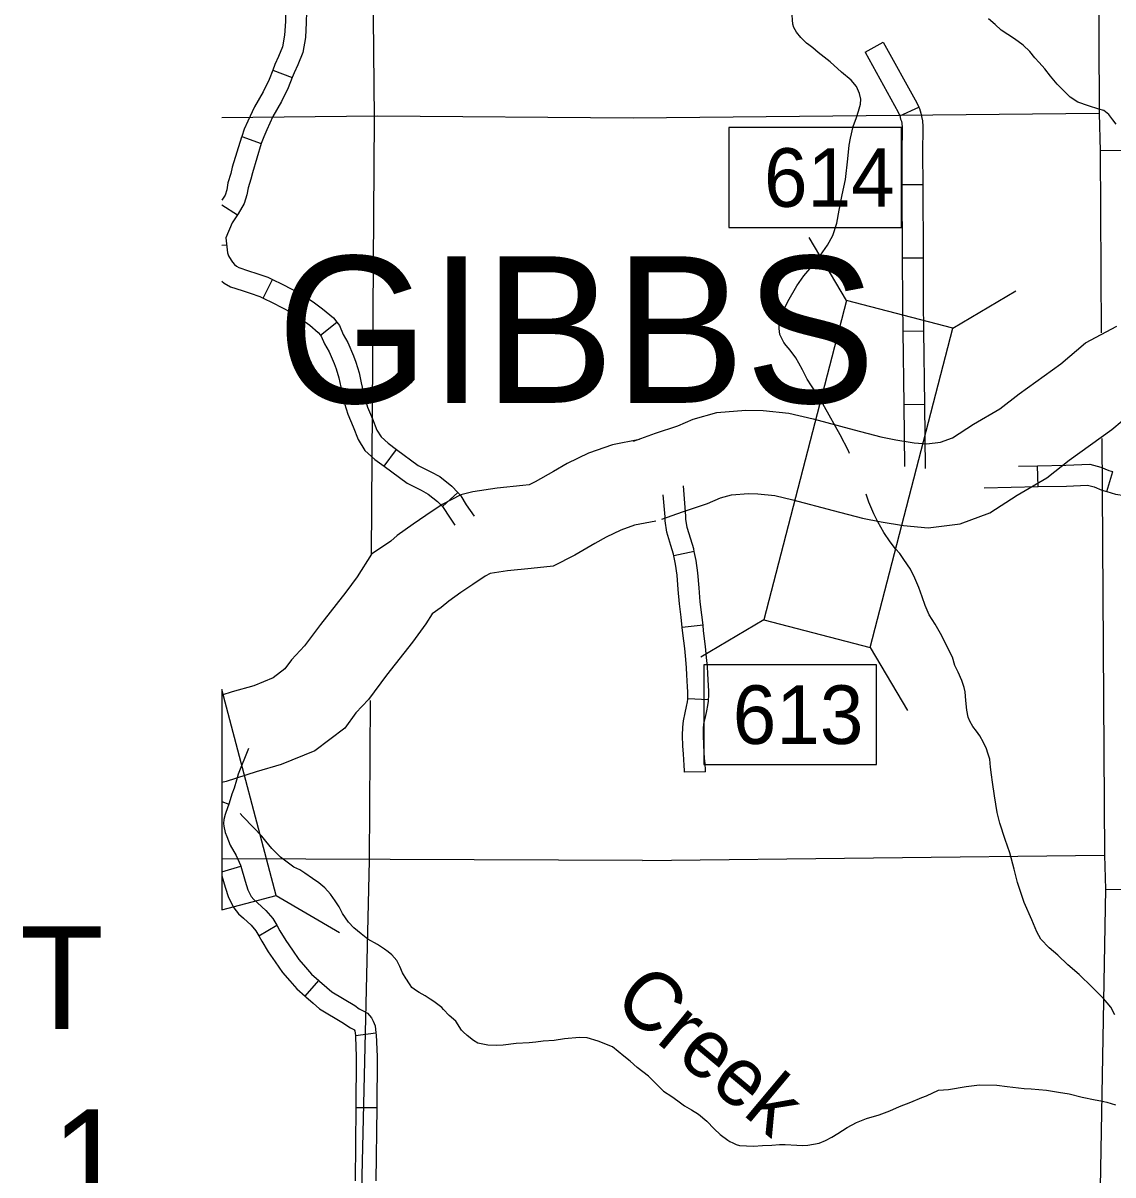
# Model space of a CAD drawing. Extents: x -492261 to -432772, y 1441225 to 1452922.
# Drawn here: x -464467.9 to -464243.6, y 1451313.1 to 1451550.2 of the extents above; entities that cross this region are included whole.
import ezdxf

# ---------------------------------------------------------------- set-up
doc = ezdxf.new("R2010")
doc.units = 0
doc.layers.add('Default', color=7, linetype='Continuous')

msp = doc.modelspace()

# ---------------------------------------------------------------- linework, layer by layer
at = {"layer": 'Default'}
for p, q in [((-464294.59, 1451544.19), (-464290.84, 1451546.26)), ((-464416.54, 1451540.52), (-464412.52, 1451539.03)), ((-464287.43, 1451531.11), (-464283.52, 1451532.87)), ((-464422.93, 1451526.88), (-464418.91, 1451525.4)), ((-464287.01, 1451516.98), (-464282.73, 1451517)), ((-464426.99, 1451512.79), (-464423.82, 1451510.72)), ((-464298.45, 1451493.09), (-464306.11, 1451506.08)), ((-464426.99, 1451504.47), (-464426.03, 1451504.57)), ((-464286.94, 1451501.89), (-464282.65, 1451501.91)), ((-464418.52, 1451493.61), (-464416.62, 1451497.46)), ((-464276.54, 1451487.43), (-464263.55, 1451495.09)), ((-464406.73, 1451486), (-464403.35, 1451488.65)), ((-464286.82, 1451486.79), (-464282.54, 1451486.84)), ((-464401.95, 1451472.81), (-464397.77, 1451473.75)), ((-464286.64, 1451471.71), (-464282.36, 1451471.76)), ((-464393.6, 1451458.99), (-464391.06, 1451462.44)), ((-464258.99, 1451454.8), (-464259.07, 1451459.08)), ((-464244.82, 1451453.78), (-464243.56, 1451457.88)), ((-464381.61, 1451450.68), (-464378.46, 1451453.58)), ((-464329.77, 1451441.48), (-464333.96, 1451440.58)), ((-464327.96, 1451426.31), (-464332.22, 1451425.81)), ((-464315.43, 1451427.36), (-464328.43, 1451419.7)), ((-464293.52, 1451421.7), (-464285.86, 1451408.7)), ((-464426.99, 1451413.05), (-464426.99, 1451367.68)), ((-464415.8, 1451370.63), (-464426.99, 1451413.05)), ((-464326.81, 1451410.93), (-464331.09, 1451411.13)), ((-464327.46, 1451396.08), (-464331.74, 1451396.04)), ((-464426.99, 1451389.96), (-464425.57, 1451389.42)), ((-464426.99, 1451375.51), (-464423.12, 1451376.67)), ((-464426.99, 1451367.68), (-464415.8, 1451370.63)), ((-464415.8, 1451370.63), (-464402.76, 1451363.04)), ((-464419.41, 1451362.37), (-464415.7, 1451364.51)), ((-464409.86, 1451349.91), (-464407.03, 1451353.13)), ((-464399.53, 1451341.8), (-464395.28, 1451342.36)), ((-464399.43, 1451327.02), (-464395.14, 1451326.98))]:
    msp.add_line(p, q, dxfattribs=at)
for points in [[(-464245.72, 1451743.53), (-464246.79, 1451684.39), (-464247.02, 1451675.18), (-464246.38, 1451531.6), (-464246.22, 1451523.94), (-464245.98, 1451486.45)], [(-464398.16, 1451742.66), (-464397.15, 1451682.29), (-464395.68, 1451530.62), (-464396.28, 1451440.83)], [(-464414, 1451554.17), (-464413.96, 1451553.74), (-464413.89, 1451552.43), (-464413.91, 1451550.5), (-464414.09, 1451547.74), (-464414.5, 1451545.34), (-464415.33, 1451543.36), (-464416.12, 1451541.65), (-464416.54, 1451540.52)], [(-464409.74, 1451554.59), (-464409.68, 1451554.07), (-464409.6, 1451552.52), (-464409.63, 1451550.33), (-464409.82, 1451547.24), (-464410.36, 1451544.14), (-464411.4, 1451541.63), (-464412.16, 1451540), (-464412.52, 1451539.03)], [(-464296.38, 1451530.77), (-464295.94, 1451532.09), (-464295.56, 1451533.52), (-464295.45, 1451534.55), (-464295.75, 1451535.69), (-464296.39, 1451537.12), (-464297.49, 1451538.48), (-464299.45, 1451540.12), (-464301.81, 1451542.21), (-464303.02, 1451543.22), (-464304.22, 1451544.18), (-464305.37, 1451545.14), (-464306.18, 1451545.76), (-464306.64, 1451546.1), (-464307.85, 1451547.23), (-464308.72, 1451548.31), (-464309.24, 1451549.27), (-464309.47, 1451550.01), (-464309.67, 1451552.7)], [(-464242.93, 1451529.43), (-464243.62, 1451530.28), (-464244.43, 1451531.36), (-464245.47, 1451532.2), (-464246.5, 1451532.48), (-464248.62, 1451533.14), (-464250.79, 1451533.92), (-464252.34, 1451534.99), (-464255.05, 1451537.64), (-464256.44, 1451539.29), (-464257.59, 1451540.76), (-464258.75, 1451542.12), (-464259.67, 1451543.08), (-464260.71, 1451544.39), (-464262.03, 1451545.63), (-464263.82, 1451546.98), (-464266.57, 1451548.78), (-464267.84, 1451549.91), (-464269.22, 1451551.1)], [(-464294.59, 1451544.19), (-464287.77, 1451531.87), (-464287.43, 1451531.11)], [(-464290.84, 1451546.26), (-464283.94, 1451533.79), (-464283.52, 1451532.87)], [(-464416.54, 1451540.52), (-464417.26, 1451538.57), (-464418.51, 1451536.08), (-464420.31, 1451532.99), (-464421.69, 1451529.99), (-464422.39, 1451528.36), (-464422.93, 1451526.88)], [(-464412.52, 1451539.03), (-464413.33, 1451536.86), (-464414.74, 1451534.04), (-464416.5, 1451531.01), (-464417.77, 1451528.26), (-464418.4, 1451526.78), (-464418.91, 1451525.4)], [(-464283.52, 1451532.87), (-464283.42, 1451532.65), (-464283.15, 1451531.67), (-464282.95, 1451531), (-464282.78, 1451530.07), (-464282.7, 1451528.9), (-464282.76, 1451523.28), (-464282.73, 1451517)], [(-464342.32, 1451530.66), (-464394.99, 1451531.06), (-464426.99, 1451530.68)], [(-464246.38, 1451531.6), (-464342.32, 1451530.66)], [(-464297.81, 1451461.62), (-464298.01, 1451462.15), (-464299.7, 1451465.45), (-464302.95, 1451471.19), (-464304.29, 1451473.64), (-464305.62, 1451475.57), (-464306.49, 1451476.93), (-464307.48, 1451478.81), (-464308.23, 1451480.23), (-464308.87, 1451481.31), (-464310.03, 1451482.9), (-464310.84, 1451483.86), (-464311.3, 1451484.49), (-464312.17, 1451486.14), (-464312.3, 1451487.34), (-464312.21, 1451489.4), (-464310.53, 1451492.9), (-464308.63, 1451496.13), (-464307.17, 1451498.21), (-464304.74, 1451501.04), (-464302.33, 1451504.5), (-464301.21, 1451506.51), (-464300.44, 1451509.04), (-464299.95, 1451511.68), (-464299.3, 1451514.89), (-464298.65, 1451517.98), (-464298.12, 1451522.28), (-464297.87, 1451525.09), (-464297.6, 1451526.52), (-464297.05, 1451528.93), (-464296.38, 1451530.77)], [(-464287.47, 1451531.19), (-464287.27, 1451530.46), (-464287.12, 1451529.99), (-464287.04, 1451529.55), (-464286.99, 1451528.78), (-464287.04, 1451523.29), (-464287.01, 1451516.98)], [(-464322.67, 1451508.15), (-464287.1, 1451508.15), (-464287.1, 1451528.7), (-464322.67, 1451528.7), (-464322.67, 1451508.15)], [(-464422.93, 1451526.88), (-464422.98, 1451526.75), (-464424.86, 1451520.54), (-464425.19, 1451519.22), (-464425.75, 1451517.32), (-464426.01, 1451515.89), (-464426.34, 1451514.82), (-464426.99, 1451513.74)], [(-464418.91, 1451525.4), (-464418.91, 1451525.39), (-464420.73, 1451519.41), (-464421.05, 1451518.1), (-464421.58, 1451516.32), (-464421.84, 1451514.88), (-464422.39, 1451513.07), (-464423.66, 1451510.96), (-464423.82, 1451510.72)], [(-464080.57, 1451523.3), (-464093.83, 1451524.01), (-464246.22, 1451523.94)], [(-464287.01, 1451516.98), (-464286.94, 1451501.89)], [(-464282.73, 1451517), (-464282.65, 1451501.91)], [(-464423.82, 1451510.72), (-464424.86, 1451509.12), (-464426.17, 1451506.01)], [(-464426.17, 1451506.01), (-464425.86, 1451502.89), (-464425.62, 1451502.27), (-464425.07, 1451501.39), (-464424.85, 1451501.02), (-464424.44, 1451500.55), (-464424.03, 1451500.18), (-464423.5, 1451499.89), (-464421.51, 1451499.24), (-464419.84, 1451498.69), (-464417.57, 1451497.93), (-464416.62, 1451497.46)], [(-464286.94, 1451501.89), (-464286.9, 1451492.72), (-464286.82, 1451486.79)], [(-464282.65, 1451501.91), (-464282.61, 1451492.76), (-464282.54, 1451486.84)], [(-464426.99, 1451497.08), (-464426.52, 1451496.66), (-464425.21, 1451495.94), (-464422.85, 1451495.17), (-464421.19, 1451494.62), (-464419.21, 1451493.96), (-464418.52, 1451493.61)], [(-464416.62, 1451497.46), (-464414.61, 1451496.46), (-464410.64, 1451494.4), (-464408.2, 1451492.8), (-464406.26, 1451491.38), (-464404.06, 1451489.56), (-464403.35, 1451488.65)], [(-464418.52, 1451493.61), (-464416.55, 1451492.64), (-464412.81, 1451490.7), (-464410.64, 1451489.27), (-464408.89, 1451488), (-464407.16, 1451486.55), (-464406.73, 1451486)], [(-464403.35, 1451488.65), (-464402.81, 1451487.96), (-464402.05, 1451486.13), (-464401.06, 1451484.49), (-464399.92, 1451481.75), (-464399.41, 1451480.39), (-464398.76, 1451478.24), (-464398.31, 1451476.17), (-464397.77, 1451473.75)], [(-464342.28, 1451464.18), (-464337.77, 1451465.82), (-464333.15, 1451467.34), (-464330.02, 1451468.69), (-464325.09, 1451470.03), (-464319.13, 1451470.53), (-464315.58, 1451470.46), (-464310.28, 1451469.9), (-464305.29, 1451468.72), (-464296.82, 1451466.46), (-464291.33, 1451465.04), (-464288.23, 1451464.43), (-464284.5, 1451463.82), (-464281.89, 1451463.58), (-464279.07, 1451463.92), (-464276.61, 1451464.84), (-464272.27, 1451467.64), (-464266.85, 1451470.81), (-464262.88, 1451473.93), (-464254.32, 1451480.08), (-464249.21, 1451484.39), (-464242.77, 1451487.85)], [(-464406.73, 1451486), (-464406.55, 1451485.78), (-464405.89, 1451484.19), (-464404.89, 1451482.54), (-464403.9, 1451480.16), (-464403.47, 1451479.01), (-464402.91, 1451477.17), (-464402.5, 1451475.25), (-464401.95, 1451472.81)], [(-464286.82, 1451486.79), (-464286.64, 1451471.71)], [(-464282.54, 1451486.84), (-464282.36, 1451471.76)], [(-464401.95, 1451472.81), (-464401.75, 1451471.92), (-464401.1, 1451469.68), (-464399.99, 1451467.08), (-464398.92, 1451464.48), (-464397.56, 1451462.26), (-464395.52, 1451460.4), (-464393.6, 1451458.99)], [(-464397.77, 1451473.75), (-464397.6, 1451472.99), (-464397.05, 1451471.13), (-464396.03, 1451468.73), (-464395.09, 1451466.43), (-464394.23, 1451465.02), (-464392.8, 1451463.72), (-464391.06, 1451462.44)], [(-464286.64, 1451471.71), (-464286.49, 1451458.97)], [(-464282.36, 1451471.76), (-464282.2, 1451458.51)], [(-464336.42, 1451448.07), (-464332.15, 1451449.62), (-464327.06, 1451451.3), (-464324.36, 1451452.47), (-464322.11, 1451453.08), (-464318.59, 1451453.37), (-464316.66, 1451453.33), (-464313.17, 1451452.97), (-464309.48, 1451452.09), (-464301.17, 1451449.88), (-464295.14, 1451448.32), (-464291.28, 1451447.56), (-464286.67, 1451446.8), (-464281.64, 1451446.35), (-464274.99, 1451447.15), (-464268.88, 1451449.43), (-464263.29, 1451453.03), (-464257.17, 1451456.61), (-464252.57, 1451460.23), (-464243.78, 1451466.55), (-464239.52, 1451470.13)], [(-464341, 1451464.53), (-464346.61, 1451463.43), (-464351.51, 1451461.69), (-464355.94, 1451459.53), (-464358.72, 1451457.94), (-464362.52, 1451455.76), (-464363.73, 1451455.14), (-464365.02, 1451455.01), (-464370.32, 1451454.5), (-464375.35, 1451453.73), (-464377.79, 1451453.13), (-464381.63, 1451451.15), (-464385.01, 1451448.84), (-464387.63, 1451447.05), (-464390.9, 1451444.71), (-464392.26, 1451443.55), (-464396.19, 1451440.89), (-464399.19, 1451436.25), (-464401.47, 1451433.07), (-464406.73, 1451426.41), (-464410.02, 1451422), (-464412.67, 1451419.14), (-464414.03, 1451417.28), (-464416.48, 1451415.44), (-464420.41, 1451413.8), (-464424.87, 1451412.55), (-464426.99, 1451411.87)], [(-464245.84, 1451464.67), (-464245.29, 1451378.93), (-464245.07, 1451371.95), (-464247.27, 1451249.26)], [(-464391.06, 1451462.44), (-464386.63, 1451459.18), (-464384.01, 1451457.86), (-464382.15, 1451456.86), (-464379.67, 1451454.89), (-464378.46, 1451453.58)], [(-464393.6, 1451458.99), (-464388.88, 1451455.51), (-464385.98, 1451454.05), (-464384.51, 1451453.26), (-464382.6, 1451451.74), (-464381.61, 1451450.68)], [(-464262.98, 1451459.01), (-464259.07, 1451459.08)], [(-464259.07, 1451459.08), (-464253.26, 1451459.2), (-464248.33, 1451459.44), (-464246.04, 1451458.82), (-464244.4, 1451458.13), (-464243.56, 1451457.88)], [(-464329.77, 1451441.48), (-464329.88, 1451442.01), (-464330.5, 1451443.97), (-464331.22, 1451446.37), (-464331.48, 1451448.13), (-464331.49, 1451448.74), (-464331.97, 1451454.95)], [(-464270.11, 1451454.58), (-464258.99, 1451454.8)], [(-464258.99, 1451454.8), (-464253.11, 1451454.91), (-464248.8, 1451455.12), (-464247.43, 1451454.75), (-464245.86, 1451454.1), (-464244.82, 1451453.78)], [(-464378.46, 1451453.58), (-464377.84, 1451452.92), (-464376.72, 1451451.03), (-464375.1, 1451448.71)], [(-464333.96, 1451440.58), (-464334.03, 1451440.91), (-464334.59, 1451442.71), (-464335.41, 1451445.44), (-464335.76, 1451447.79), (-464335.77, 1451448.55), (-464336.13, 1451453.11)], [(-464243.19, 1451346.07), (-464244, 1451347.66), (-464245.5, 1451349.47), (-464247.87, 1451351.79), (-464250.52, 1451354.39), (-464252.82, 1451356.37), (-464254.89, 1451358.35), (-464256.73, 1451359.87), (-464258.41, 1451361.68), (-464259.22, 1451363.16), (-464260.27, 1451365.61), (-464261.85, 1451369.2), (-464263.2, 1451373.3), (-464263.92, 1451376.04), (-464264.81, 1451379.4), (-464265.75, 1451382.14), (-464266.87, 1451385.56), (-464267.4, 1451387.73), (-464267.95, 1451391.15), (-464268.38, 1451393.95), (-464268.57, 1451395.49), (-464268.76, 1451397.04), (-464268.94, 1451398.69), (-464269.3, 1451399.95), (-464269.59, 1451400.8), (-464270.23, 1451402.11), (-464270.99, 1451403.53), (-464271.68, 1451404.44), (-464272.44, 1451405.46), (-464273.02, 1451406.54), (-464273.37, 1451407.34), (-464273.67, 1451408.82), (-464273.86, 1451410.77), (-464273.99, 1451412.59), (-464274.17, 1451413.45), (-464274.7, 1451414.93), (-464275.4, 1451416.58), (-464276.1, 1451417.95), (-464276.58, 1451419.72), (-464279.08, 1451424.55), (-464280.18, 1451426.48), (-464281.4, 1451428.42), (-464282.22, 1451430.35), (-464282.87, 1451432.12), (-464283.51, 1451434.06), (-464284.33, 1451435.99), (-464285.26, 1451437.81), (-464286.65, 1451439.8), (-464287.47, 1451441.05), (-464288.33, 1451442.01), (-464289.43, 1451443.43), (-464290.76, 1451445.36), (-464291.98, 1451447.58), (-464292.8, 1451449.23), (-464293.79, 1451451.62), (-464294.4, 1451453.23)], [(-464244.82, 1451453.78), (-464243.07, 1451453.24), (-464241.18, 1451452.99), (-464240.44, 1451452.68), (-464239.93, 1451452.34), (-464239.63, 1451452.1), (-464238.97, 1451451.24), (-464238.32, 1451450.26), (-464237.43, 1451448.57), (-464237.1, 1451447.39), (-464236.9, 1451446.37), (-464236.88, 1451445.9)], [(-464381.61, 1451450.68), (-464381.29, 1451450.33), (-464380.32, 1451448.7), (-464379.04, 1451446.87)], [(-464337.7, 1451447.71), (-464342.06, 1451446.86), (-464344.86, 1451445.86), (-464347.92, 1451444.37), (-464350.2, 1451443.06), (-464354.35, 1451440.68), (-464358.79, 1451438.41), (-464363.33, 1451437.95), (-464368.2, 1451437.48), (-464371.8, 1451436.93), (-464372.84, 1451436.4), (-464375.35, 1451434.68), (-464377.81, 1451433), (-464380.32, 1451431.2), (-464381.85, 1451429.89), (-464383.7, 1451428.64), (-464385.03, 1451426.59), (-464387.77, 1451422.76), (-464393.13, 1451415.98), (-464396.83, 1451411.01), (-464399.41, 1451408.23), (-464401.68, 1451405.11), (-464407.9, 1451400.45), (-464414.77, 1451397.58), (-464419.94, 1451396.12), (-464426.15, 1451394.14), (-464426.99, 1451393.92)], [(-464332.22, 1451425.81), (-464332.46, 1451427.9), (-464332.78, 1451430.67), (-464333.04, 1451433.62), (-464333.3, 1451436.6), (-464333.59, 1451438.87), (-464333.96, 1451440.58)], [(-464327.96, 1451426.31), (-464328.21, 1451428.39), (-464328.52, 1451431.11), (-464328.77, 1451433.99), (-464329.04, 1451437.06), (-464329.36, 1451439.6), (-464329.77, 1451441.48)], [(-464331.09, 1451411.13), (-464331.05, 1451411.84), (-464331.06, 1451412.53), (-464331.13, 1451413.62), (-464331.27, 1451416.03), (-464331.34, 1451417.47), (-464331.52, 1451419.2), (-464331.71, 1451421.47), (-464332.09, 1451424.64), (-464332.22, 1451425.81)], [(-464326.81, 1451410.93), (-464326.77, 1451411.76), (-464326.78, 1451412.68), (-464326.85, 1451413.87), (-464326.99, 1451416.26), (-464327.06, 1451417.8), (-464327.25, 1451419.61), (-464327.45, 1451421.91), (-464327.83, 1451425.14), (-464327.96, 1451426.31)], [(-464327.81, 1451397.59), (-464292.24, 1451397.59), (-464292.24, 1451418.14), (-464327.81, 1451418.14), (-464327.81, 1451397.59)], [(-464396.48, 1451410.8), (-464396.69, 1451377.84), (-464399.22, 1451268.68)], [(-464331.74, 1451396.04), (-464331.75, 1451396.28), (-464331.81, 1451397.48), (-464331.94, 1451398.56), (-464332.01, 1451399.83), (-464332.08, 1451401.4), (-464332.17, 1451403.59), (-464332.12, 1451405.28), (-464332, 1451406.62), (-464331.65, 1451408.23), (-464331.38, 1451409.54), (-464331.17, 1451410.52), (-464331.09, 1451411.04), (-464331.09, 1451411.13)], [(-464327.46, 1451396.08), (-464327.46, 1451396.41), (-464327.54, 1451397.84), (-464327.66, 1451398.93), (-464327.73, 1451400.06), (-464327.8, 1451401.58), (-464327.88, 1451403.62), (-464327.84, 1451405.03), (-464327.76, 1451405.97), (-464327.46, 1451407.34), (-464327.18, 1451408.67), (-464326.95, 1451409.75), (-464326.82, 1451410.61), (-464326.81, 1451410.93)], [(-464421.5, 1451400.88), (-464423.64, 1451395.6), (-464424, 1451394.36), (-464424.51, 1451392.75), (-464424.94, 1451391.51), (-464425.49, 1451389.64), (-464425.57, 1451389.42)], [(-464425.57, 1451389.42), (-464426.21, 1451387.72), (-464426.34, 1451387.32), (-464426.6, 1451386.29), (-464426.67, 1451385.44), (-464426.63, 1451384.9), (-464426.34, 1451383.58), (-464426, 1451382.79), (-464425.27, 1451381.02), (-464424.05, 1451378.88), (-464423.19, 1451376.9), (-464423.12, 1451376.67)], [(-464339.15, 1451333.43), (-464341.52, 1451335.23), (-464342.97, 1451336.58), (-464344.24, 1451337.6), (-464346.6, 1451339.51), (-464349.53, 1451340.67), (-464351.82, 1451341.32), (-464353.42, 1451341.41), (-464356.5, 1451341.14), (-464358.61, 1451340.82), (-464360.89, 1451340.68), (-464362.37, 1451340.43), (-464363.74, 1451340.29), (-464366.42, 1451340.2), (-464369.09, 1451339.87), (-464370.4, 1451339.8), (-464372.23, 1451339.83), (-464374.29, 1451340.26), (-464375.21, 1451340.82), (-464376.48, 1451341.83), (-464377.35, 1451342.56), (-464377.7, 1451342.95), (-464378.87, 1451344.77), (-464380.2, 1451345.95), (-464381.41, 1451347.19), (-464381.76, 1451347.59), (-464383.38, 1451348.83), (-464384.13, 1451349.33), (-464385.16, 1451350), (-464386.37, 1451350.67), (-464386.95, 1451351.01), (-464387.87, 1451351.74), (-464388.28, 1451352.25), (-464388.51, 1451352.65), (-464388.98, 1451353.44), (-464389.09, 1451353.5), (-464389.8, 1451354.74), (-464390.39, 1451356.05), (-464390.98, 1451357.3), (-464392.02, 1451358.43), (-464392.77, 1451359.05), (-464393.52, 1451359.61), (-464394.96, 1451360.57), (-464396.97, 1451361.68), (-464398.3, 1451362.75), (-464399.86, 1451363.99), (-464400.96, 1451365.17), (-464402.19, 1451366.93), (-464402.83, 1451368.3), (-464403.71, 1451369.54), (-464404.64, 1451370.9), (-464405.8, 1451372.2), (-464407.02, 1451373.22), (-464408.34, 1451374.11), (-464409.9, 1451375.23), (-464410.99, 1451375.96), (-464412.2, 1451376.46), (-464414.97, 1451378.54), (-464416.71, 1451380.35), (-464417.93, 1451381.82), (-464418.8, 1451382.89), (-464420.48, 1451384.64), (-464422.68, 1451386.9), (-464423.26, 1451387.5)], [(-464340.44, 1451377.87), (-464426.99, 1451378.21)], [(-464340.44, 1451377.87), (-464245.29, 1451378.93)], [(-464423.12, 1451376.67), (-464422.2, 1451373.59), (-464421.65, 1451371.83), (-464420.96, 1451370.45), (-464420.46, 1451369.85), (-464419.7, 1451369.16), (-464417.93, 1451367.55), (-464416.49, 1451365.89), (-464415.7, 1451364.51)], [(-464426.99, 1451374.66), (-464426.3, 1451372.34), (-464425.64, 1451370.23), (-464424.57, 1451368.09), (-464423.56, 1451366.88), (-464422.58, 1451365.99), (-464421, 1451364.55), (-464420, 1451363.39), (-464419.41, 1451362.37)], [(-464245.07, 1451371.95), (-464094.16, 1451371.57), (-463944.18, 1451364.55), (-463812, 1451356.85)], [(-464415.7, 1451364.51), (-464415.05, 1451363.39), (-464413.86, 1451361.36), (-464412.5, 1451359.38), (-464411.18, 1451357.45), (-464409.81, 1451355.91), (-464408.57, 1451354.48), (-464407.03, 1451353.13)], [(-464419.41, 1451362.37), (-464418.75, 1451361.24), (-464417.48, 1451359.06), (-464416.04, 1451356.96), (-464414.56, 1451354.81), (-464413.03, 1451353.08), (-464411.61, 1451351.45), (-464409.86, 1451349.91)], [(-464407.03, 1451353.13), (-464406.89, 1451353), (-464405.39, 1451351.71), (-464404.37, 1451350.82), (-464399.62, 1451347.97), (-464398.75, 1451347.35), (-464398.45, 1451347.16), (-464397.92, 1451346.91), (-464397.04, 1451346.43), (-464396.2, 1451345.49), (-464395.84, 1451344.8), (-464395.47, 1451343.82), (-464395.28, 1451342.36)], [(-464409.86, 1451349.91), (-464409.7, 1451349.77), (-464408.2, 1451348.48), (-464406.9, 1451347.34), (-464401.98, 1451344.38), (-464401.11, 1451343.77), (-464400.5, 1451343.39), (-464399.87, 1451343.09), (-464399.75, 1451343.02), (-464399.65, 1451342.78), (-464399.53, 1451341.8)], [(-464399.53, 1451341.8), (-464399.51, 1451341.63), (-464399.33, 1451337.41), (-464399.33, 1451337.23), (-464399.43, 1451327.02)], [(-464395.28, 1451342.36), (-464395.23, 1451342), (-464395.05, 1451337.53), (-464395.05, 1451337.24), (-464395.14, 1451326.98)], [(-464339.15, 1451333.43), (-464336.1, 1451330.36), (-464334.38, 1451329.3), (-464333.17, 1451328.4), (-464331.74, 1451327.38), (-464330.3, 1451326.54), (-464328.92, 1451325.64), (-464327.2, 1451324.17), (-464325.64, 1451322.59), (-464324.43, 1451321.46), (-464322.82, 1451320.27), (-464322.42, 1451319.99), (-464321.85, 1451319.77), (-464321.1, 1451319.38), (-464320.47, 1451319.16), (-464317.56, 1451319.08), (-464315.68, 1451319.21), (-464313.8, 1451319.29), (-464312.21, 1451319.42), (-464311.06, 1451319.38), (-464308.61, 1451319.23), (-464307.53, 1451319.19), (-464306.39, 1451319.26), (-464305.19, 1451319.44), (-464304.05, 1451319.69), (-464302.75, 1451320.22), (-464301.44, 1451320.92), (-464300.19, 1451321.68), (-464298.27, 1451322.9), (-464296.34, 1451323.95), (-464294.3, 1451324.77), (-464291.68, 1451325.49), (-464289.52, 1451326.32), (-464287.48, 1451327.2), (-464285.2, 1451328.08), (-464282.93, 1451329.08), (-464281.97, 1451329.43), (-464279.47, 1451330.55), (-464277.42, 1451330.74), (-464273.78, 1451331.36), (-464271.04, 1451331.68), (-464267.45, 1451331.6), (-464265.33, 1451331.34), (-464261.85, 1451330.92), (-464260.37, 1451330.82), (-464257.28, 1451330.57), (-464254.77, 1451330.2), (-464252.6, 1451329.82), (-464249.91, 1451329.11), (-464247.23, 1451328.57), (-464246.03, 1451328.35), (-464244.83, 1451328.14), (-464243.05, 1451327.53)], [(-464399.43, 1451327.02), (-464399.57, 1451311.94)], [(-464395.14, 1451326.98), (-464395.28, 1451311.9)]]:
    msp.add_lwpolyline(points, dxfattribs=at)
for points in [[(-464322.67, 1451508.15), (-464287.1, 1451508.15), (-464287.1, 1451528.7), (-464322.67, 1451528.7)], [(-464298.45, 1451493.09), (-464315.43, 1451427.36), (-464293.52, 1451421.7), (-464276.54, 1451487.43)], [(-464327.81, 1451397.59), (-464292.24, 1451397.59), (-464292.24, 1451418.14), (-464327.81, 1451418.14)]]:
    msp.add_lwpolyline(points, close=True, dxfattribs=at)

# ---------------------------------------------------------------- texts
for s, height, p in [('614', 12.057, (-464315.41, 1451512.39)), ('GIBBS', 30.171, (-464415.72, 1451472.04)), ('613', 12.057, (-464321.84, 1451401.84)), ('T', 21.12, (-464468.58, 1451343.19)), ('1', 21.12, (-464462.12, 1451305.48))]:
    msp.add_text(s, height=height, dxfattribs=at).set_placement(p)
msp.add_text('Creek', height=12.069, rotation=320.0424, dxfattribs=at).set_placement((-464346.83, 1451348.14))

doc.saveas('drawing.dxf')
